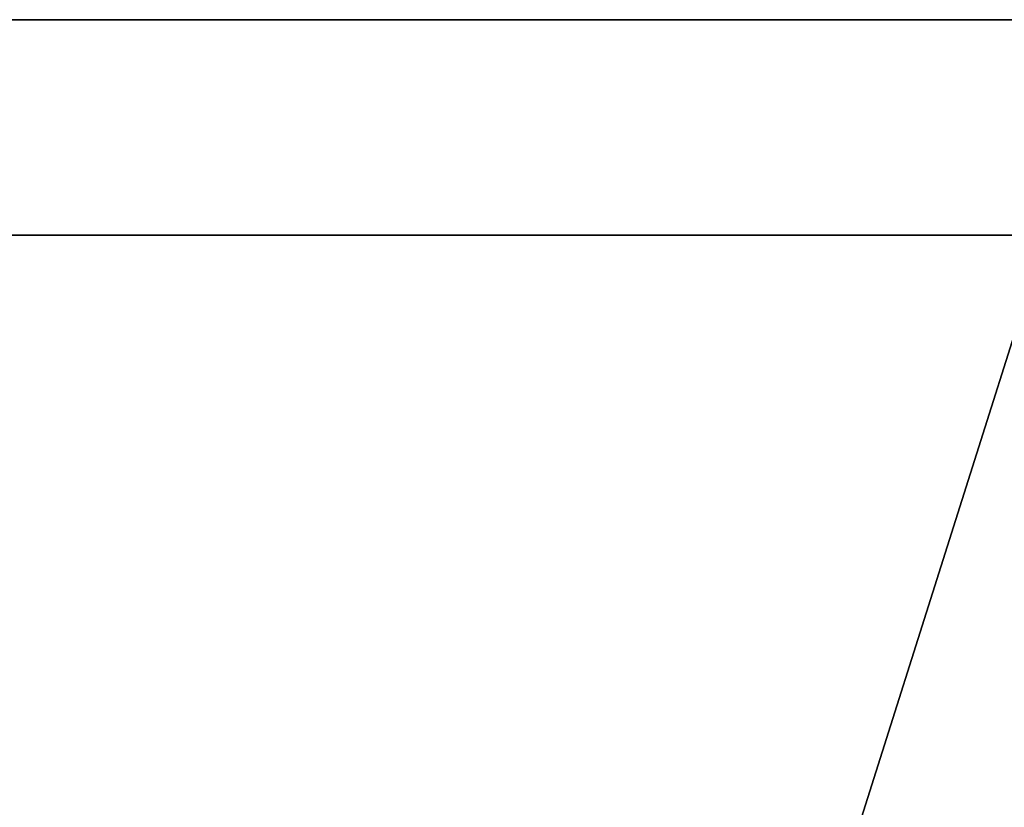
# Model space of a CAD drawing. Header units: millimetres. Extents: x -41 to 11, y -3 to 963.
# Tile 796 of 1056: x -28.54 to -16.2, y 652.63 to 662.5. Entities that reach past the tile are written whole.
import ezdxf

# ---------------------------------------------------------------- set-up
doc = ezdxf.new("R2010")
doc.units = ezdxf.units.MM
doc.header["$LTSCALE"] = 65.185185
for name, color, linetype in [('3242', 7, 'CONTINUOUS'), ('3243', 7, 'CONTINUOUS'), ('3244', 7, 'CONTINUOUS'), ('3291', 7, 'CONTINUOUS'), ('3305', 7, 'CONTINUOUS'), ('3306', 7, 'CONTINUOUS')]:
    doc.layers.add(name, color=color, linetype=linetype)

msp = doc.modelspace()

# ---------------------------------------------------------------- linework, layer by layer
at = {"layer": '3242', "linetype": 'CONTINUOUS'}
for points in [[(9.125, 662.5, -93.5), (9.125, 577.5, -93.5), (-40.875, 662.5, -93.5), (9.125, 662.5, -93.5)], [(9.125, 577.5, -93.5), (-40.875, 577.5, -93.5), (-40.875, 662.5, -93.5), (9.125, 577.5, -93.5)]]:
    msp.add_3dface(points, dxfattribs=at)
at = {"layer": '3243', "linetype": 'CONTINUOUS'}
for points in [[(9.125, 662.5, -93.5), (-40.875, 662.5, -93.5), (-40.875, 662.5, -8.5), (9.125, 662.5, -93.5)], [(9.125, 662.5, -8.5), (9.125, 662.5, -93.5), (-40.875, 662.5, -8.5), (9.125, 662.5, -8.5)]]:
    msp.add_3dface(points, dxfattribs=at)
at = {"layer": '3244', "linetype": 'CONTINUOUS'}
for points in [[(-40.875, 577.5, -8.5), (9.125, 662.5, -8.5), (-40.875, 662.5, -8.5), (-40.875, 577.5, -8.5)], [(9.125, 577.5, -8.5), (9.125, 662.5, -8.5), (-40.875, 577.5, -8.5), (9.125, 577.5, -8.5)]]:
    msp.add_3dface(points, dxfattribs=at)
at = {"layer": '3291', "linetype": 'CONTINUOUS'}
for points in [[(-15.675, 659.8, -45), (-40.875, 659.8, -90.8), (-15.675, 659.8, -57), (-15.675, 659.8, -45)], [(-40.875, 659.8, -90.8), (-15.675, 659.8, -45), (-15.675, 659.8, -11.2), (-40.875, 659.8, -90.8)], [(-40.875, 659.8, -11.2), (-40.875, 659.8, -90.8), (-15.675, 659.8, -11.2), (-40.875, 659.8, -11.2)], [(-40.875, 659.8, -90.8), (-15.675, 659.8, -90.8), (-15.675, 659.8, -57), (-40.875, 659.8, -90.8)]]:
    msp.add_3dface(points, dxfattribs=at)
at = {"layer": '3305', "linetype": 'CONTINUOUS'}
for points in [[(-40.875, 659.8, -90.8), (-40.875, 580.2, -90.8), (-15.675, 659.8, -90.8), (-40.875, 659.8, -90.8)], [(-40.875, 580.2, -90.8), (-15.675, 580.2, -90.8), (-15.675, 659.8, -90.8), (-40.875, 580.2, -90.8)]]:
    msp.add_3dface(points, dxfattribs=at)
at = {"layer": '3306', "linetype": 'CONTINUOUS'}
for points in [[(-15.675, 580.2, -11.2), (-40.875, 659.8, -11.2), (-15.675, 659.8, -11.2), (-15.675, 580.2, -11.2)], [(-40.875, 580.2, -11.2), (-40.875, 659.8, -11.2), (-15.675, 580.2, -11.2), (-40.875, 580.2, -11.2)]]:
    msp.add_3dface(points, dxfattribs=at)

doc.saveas('drawing.dxf')
